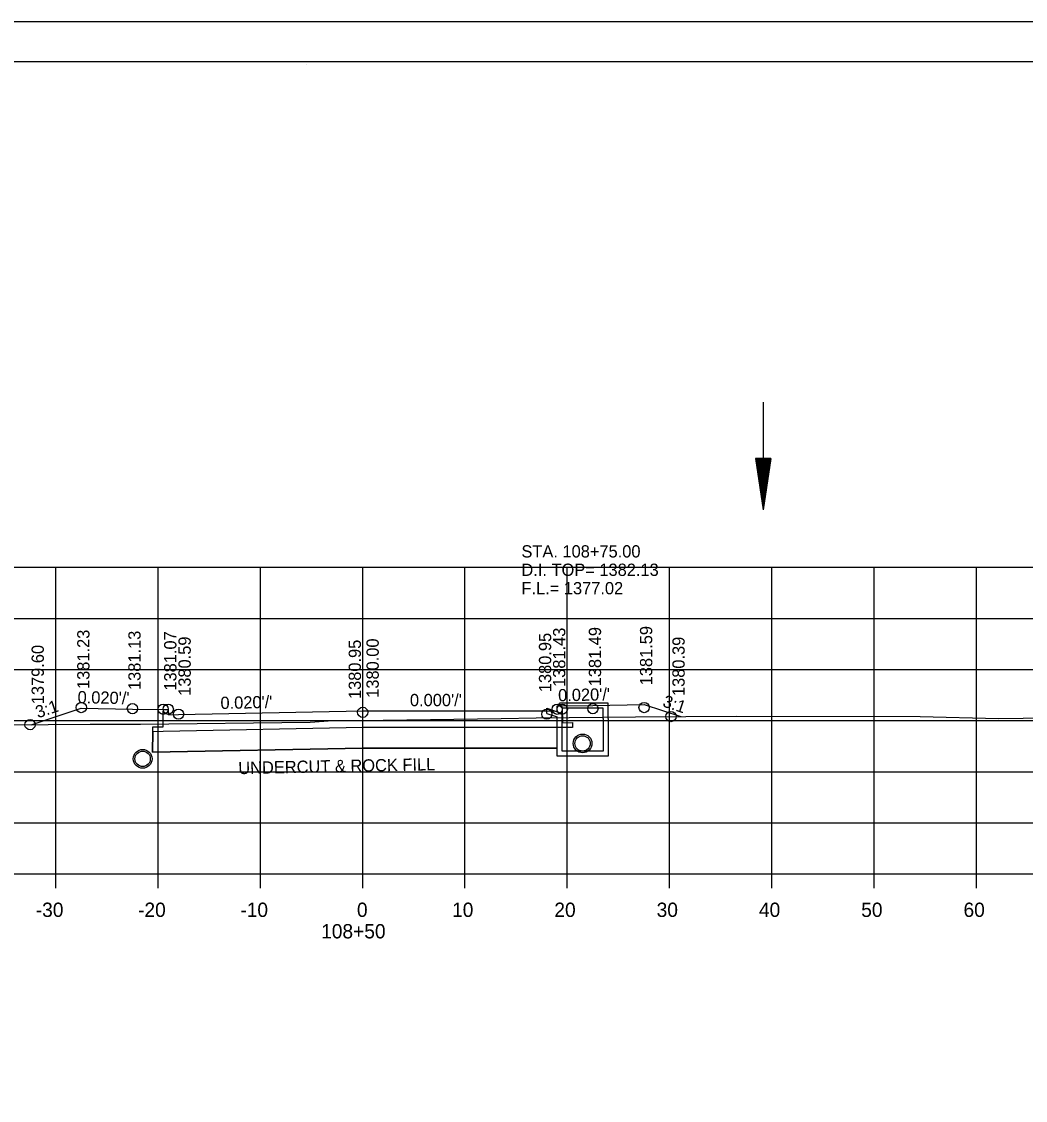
# Model space of a CAD drawing. Extents: x 1374311 to 1383814, y 384102 to 406278.
# Drawn here: x 1382687.5 to 1382785.7, y 386293.8 to 386399.3 of the extents above; entities that cross this region are included whole.
import ezdxf

# ---------------------------------------------------------------- set-up
doc = ezdxf.new("R2010")
doc.units = 0
for name, color, linetype in [('R_Axis', 7, 'Continuous'), ('R_Axis Annot', 7, 'Continuous'), ('R_Border', 7, 'Continuous'), ('R_Draft', 7, 'Continuous'), ('R_Exist Surface', 7, 'Continuous'), ('R_Fin Surface', 7, 'Continuous'), ('R_Grid', 7, 'Continuous'), ('R_No Plot', 7, 'Continuous'), ('R_Water', 7, 'Continuous'), ('R_Water Annot', 7, 'Continuous'), ('R_Xsect Elev', 7, 'Continuous'), ('R_Xsect Slope', 7, 'Continuous')]:
    doc.layers.add(name, color=color, linetype=linetype)

msp = doc.modelspace()

# ---------------------------------------------------------------- linework, layer by layer
at = {"layer": 'R_Axis'}
for p, q in [((1382580.86, 386315.9), (1382860.86, 386315.9)), ((1382690.86, 386314.5), (1382690.86, 386315.9)), ((1382700.86, 386314.5), (1382700.86, 386315.9)), ((1382710.86, 386314.5), (1382710.86, 386315.9)), ((1382720.86, 386314.5), (1382720.86, 386315.9)), ((1382730.86, 386314.5), (1382730.86, 386315.9)), ((1382740.86, 386314.5), (1382740.86, 386315.9)), ((1382750.86, 386314.5), (1382750.86, 386315.9)), ((1382760.86, 386314.5), (1382760.86, 386315.9)), ((1382770.86, 386314.5), (1382770.86, 386315.9)), ((1382780.86, 386314.5), (1382780.86, 386315.9))]:
    msp.add_line(p, q, dxfattribs=at)
at = {"layer": 'R_Border'}
for p, q in [((1382562.86, 386395.36), (1382879.04, 386395.36)), ((1382715.38, 386395.1), (1382715.38, 386395.1)), ((1382715.38, 386395.1), (1382715.38, 386395.1))]:
    msp.add_line(p, q, dxfattribs=at)
at = {"layer": 'R_Draft'}
for p, q in [((1382759.26, 386356.52), (1382760.01, 386351.52)), ((1382760.76, 386356.52), (1382759.26, 386356.52)), ((1382759.38, 386356.52), (1382760.01, 386352.36)), ((1382759.51, 386356.52), (1382760.01, 386353.22)), ((1382759.64, 386356.52), (1382760.01, 386354.05)), ((1382759.76, 386356.52), (1382760.01, 386354.9)), ((1382759.89, 386356.52), (1382760.01, 386355.73)), ((1382760.76, 386356.52), (1382760.01, 386351.52)), ((1382760.25, 386356.52), (1382760.01, 386354.9)), ((1382760.51, 386356.52), (1382760.01, 386353.22)), ((1382760.63, 386356.52), (1382760.01, 386352.36)), ((1382760.38, 386356.52), (1382760.01, 386354.05)), ((1382760.13, 386356.52), (1382760.01, 386355.73))]:
    msp.add_line(p, q, dxfattribs=at)
at = {"layer": 'R_Exist Surface'}
msp.add_lwpolyline([(1382677.75, 386330.43), (1382694.21, 386330.54), (1382697.06, 386330.56), (1382699.14, 386330.56), (1382715.74, 386330.75), (1382717.93, 386330.91), (1382720.55, 386330.9), (1382734.41, 386331.09), (1382737.81, 386331.16), (1382747.52, 386331.28), (1382757.36, 386331.32), (1382775.37, 386331.3), (1382783.03, 386331.12), (1382792.63, 386331.25), (1382800.11, 386331.46), (1382809.44, 386331.83), (1382815.86, 386332.1), (1382821.1, 386332.21), (1382831.62, 386332.34), (1382849.02, 386332.63), (1382852.69, 386332.65), (1382859.83, 386332.59), (1382860.86, 386332.58)], dxfattribs=at)
for centre in [(1382742.36, 386328.67), (1382699.35, 386327.16)]:
    msp.add_circle(centre, 0.917, dxfattribs=at)
at = {"layer": 'R_Fin Surface'}
for p, q in [((1382739.86, 386330.21), (1382720.86, 386330.21)), ((1382739.86, 386328.21), (1382739.86, 386330.21))]:
    msp.add_line(p, q, dxfattribs=at)
for points in [[(1382688.45, 386330.5), (1382693.35, 386332.13), (1382698.35, 386332.03), (1382701.35, 386331.97), (1382701.85, 386331.97), (1382701.86, 386331.47), (1382702.86, 386331.49), (1382720.86, 386331.85), (1382738.86, 386331.85), (1382739.86, 386331.83), (1382739.87, 386332.33), (1382740.37, 386332.33), (1382743.37, 386332.39), (1382748.37, 386332.49), (1382751.96, 386331.3)], [(1382740.37, 386332.19), (1382740.38, 386330.69), (1382741.38, 386330.71), (1382741.37, 386330.21), (1382740.37, 386330.21), (1382720.86, 386330.21), (1382701.35, 386329.82), (1382700.35, 386329.8), (1382700.36, 386330.3), (1382701.36, 386330.3), (1382701.35, 386331.83)], [(1382720.86, 386330.21), (1382701.35, 386329.82), (1382700.35, 386329.8)], [(1382739.86, 386328.21), (1382720.88, 386328.21), (1382700.31, 386327.8), (1382700.35, 386329.8)], [(1382700.35, 386329.8), (1382700.31, 386327.8), (1382720.88, 386328.21), (1382739.86, 386328.21)]]:
    msp.add_lwpolyline(points, dxfattribs=at)
at = {"layer": 'R_Grid'}
for p, q in [((1382580.86, 386345.9), (1382860.86, 386345.9)), ((1382690.86, 386315.9), (1382690.86, 386345.9)), ((1382700.86, 386315.9), (1382700.86, 386345.9)), ((1382710.86, 386315.9), (1382710.86, 386345.9)), ((1382720.86, 386315.9), (1382720.86, 386345.9)), ((1382730.86, 386315.9), (1382730.86, 386345.9)), ((1382740.86, 386315.9), (1382740.86, 386345.9)), ((1382750.86, 386315.9), (1382750.86, 386345.9)), ((1382760.86, 386315.9), (1382760.86, 386345.9)), ((1382770.86, 386315.9), (1382770.86, 386345.9)), ((1382780.86, 386315.9), (1382780.86, 386345.9)), ((1382580.86, 386340.9), (1382860.86, 386340.9)), ((1382580.86, 386335.9), (1382860.86, 386335.9)), ((1382580.86, 386330.9), (1382860.86, 386330.9)), ((1382580.86, 386325.9), (1382860.86, 386325.9)), ((1382580.86, 386320.9), (1382860.86, 386320.9)), ((1382580.86, 386315.9), (1382860.86, 386315.9))]:
    msp.add_line(p, q, dxfattribs=at)
at = {"layer": 'R_No Plot'}
msp.add_line((1382550.46, 386399.26), (1382883.79, 386399.26), dxfattribs=at)
for points in [[(1382550.45, 386399.26), (1382883.79, 386399.26), (1382883.79, 386185.92), (1382550.45, 386185.92)], [(1382796.78, 386395.36), (1382796.78, 386385.48), (1382832.51, 386385.48), (1382832.51, 386382.56), (1382855.71, 386382.56), (1382855.71, 386359.35), (1382879.04, 386359.35), (1382879.04, 386189.9), (1382562.86, 386189.9), (1382562.86, 386395.36)]]:
    msp.add_lwpolyline(points, close=True, dxfattribs=at)
for centre in [(1382693.35, 386332.17), (1382698.35, 386332.07), (1382701.35, 386332.01), (1382701.85, 386332.01), (1382702.86, 386331.53), (1382720.86, 386331.71), (1382738.86, 386331.53), (1382739.87, 386332.01), (1382740.37, 386332.01), (1382743.37, 386332.07), (1382748.37, 386332.17), (1382688.34, 386330.5), (1382688.34, 386330.5), (1382751, 386331.29)]:
    msp.add_circle(centre, 0.5, dxfattribs=at)
at = {"layer": 'R_Water'}
for p, q in [((1382760.01, 386362.03), (1382760.01, 386351.52)), ((1382738.86, 386332.13), (1382740.36, 386331.61)), ((1382740.03, 386332.45), (1382740.11, 386332.61)), ((1382740.03, 386332.45), (1382740.36, 386332.11)), ((1382744.86, 386332.61), (1382740.11, 386332.61)), ((1382744.36, 386332.11), (1382740.36, 386332.11)), ((1382744.36, 386331.11), (1382744.36, 386332.11)), ((1382744.86, 386331.11), (1382744.86, 386332.61)), ((1382738.86, 386331.6), (1382739.86, 386331.26)), ((1382739.86, 386331.11), (1382739.86, 386331.26)), ((1382740.36, 386331.11), (1382740.36, 386331.61))]:
    msp.add_line(p, q, dxfattribs=at)
for points in [[(1382738.86, 386331.6), (1382738.86, 386332.13)], [(1382744.86, 386331.11), (1382744.86, 386327.42), (1382742.36, 386327.42), (1382739.86, 386327.42), (1382739.86, 386331.11)], [(1382744.36, 386331.11), (1382744.36, 386327.92), (1382742.36, 386327.92), (1382740.36, 386327.92), (1382740.36, 386331.11)]]:
    msp.add_lwpolyline(points, dxfattribs=at)
for centre in [(1382742.36, 386328.67), (1382699.35, 386327.16)]:
    msp.add_circle(centre, 0.75, dxfattribs=at)

# ---------------------------------------------------------------- texts
at = {"layer": 'R_Axis Annot'}
for s, p in [('-30', (1382688.9, 386311.7)), ('-20', (1382698.9, 386311.7)), ('-10', (1382708.9, 386311.7)), ('0', (1382720.3, 386311.7)), ('10', (1382729.6, 386311.7)), ('20', (1382739.6, 386311.7)), ('30', (1382749.6, 386311.7)), ('40', (1382759.6, 386311.7)), ('50', (1382769.6, 386311.7)), ('60', (1382779.6, 386311.7)), ('108+50', (1382716.8, 386309.6))]:
    msp.add_text(s, height=1.4, dxfattribs=at).set_placement(p)
at = {"layer": 'R_Fin Surface'}
msp.add_text('UNDERCUT & ROCK FILL', height=1.2, rotation=1.1458, dxfattribs=at).set_placement((1382708.71, 386325.66))
at = {"layer": 'R_Water Annot'}
for s, p in [('STA. 108+75.00', (1382736.38, 386346.85)), ('D.I. TOP= 1382.13', (1382736.38, 386345.05)), ('F.L.= 1377.02', (1382736.38, 386343.25))]:
    msp.add_text(s, height=1.2, dxfattribs=at).set_placement(p)
at = {"layer": 'R_Xsect Elev'}
for s, p in [('1381.23', (1382694.15, 386333.99)), ('1381.13', (1382699.15, 386333.89)), ('1381.07', (1382702.65, 386333.83)), ('1380.95', (1382739.29, 386333.68)), ('1381.43', (1382740.67, 386334.19)), ('1381.49', (1382744.17, 386334.25)), ('1381.59', (1382749.17, 386334.35)), ('1380.59', (1382704.05, 386333.32)), ('1380.95', (1382720.69, 386333.01)), ('1380.00', (1382722.43, 386333.13)), ('1380.39', (1382752.34, 386333.3)), ('1379.60', (1382689.69, 386332.5))]:
    msp.add_text(s, height=1.2, rotation=90, dxfattribs=at).set_placement(p)
at = {"layer": 'R_Xsect Slope'}
for s, rotation, p in [("0.020'/'", 1.1458, (1382739.98, 386332.78)), ("0.020'/'", 358.8542, (1382692.98, 386332.6)), ("0.020'/'", 1.1458, (1382706.97, 386332.03)), ("0.000'/'", 360, (1382725.48, 386332.31)), ('3:1', 341.5651, (1382750.11, 386332.3)), ('3:1', 18.4349, (1382689.11, 386331.12))]:
    msp.add_text(s, height=1.2, rotation=rotation, dxfattribs=at).set_placement(p)

doc.saveas('drawing.dxf')
